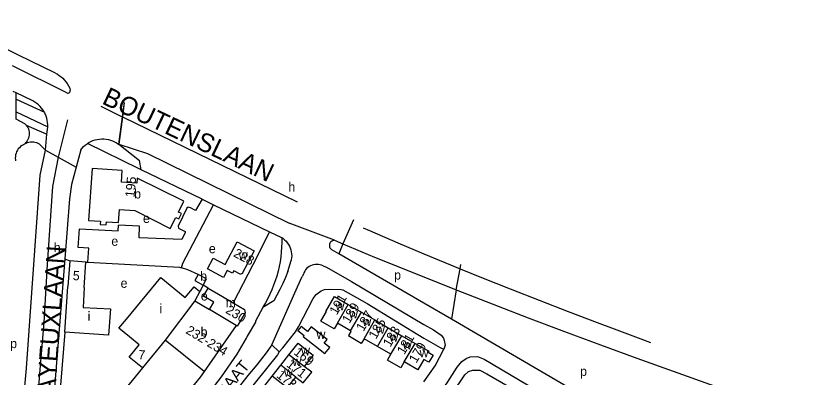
# Model space of a CAD drawing. Extents: x 159045 to 160918, y 380454 to 382516.
# Drawn here: x 160524.1 to 160863.8, y 381826.9 to 381982.6 of the extents above; entities that cross this region are included whole.
import ezdxf

# ---------------------------------------------------------------- set-up
doc = ezdxf.new("R2010")
doc.units = 0
for name, color, linetype in [('BLT_Basislijn', 7, 'Continuous'), ('BLT_Bebouwing', 7, 'Continuous'), ('BLT_Centroide', 7, 'Continuous'), ('BLT_Huisnummer', 7, 'Continuous'), ('BLT_Huisnummer_ tussenligend', 7, 'Continuous'), ('BLT_Huisnummer_reeks', 7, 'Continuous'), ('BLT_Onderverdeling_panden', 7, 'Continuous'), ('BLT_Straatnaam', 7, 'Continuous'), ('BLT_Straatnaam_hoofdweg', 7, 'Continuous'), ('BLT_Vlakafsluiter', 7, 'Continuous')]:
    doc.layers.add(name, color=color, linetype=linetype)

msp = doc.modelspace()

# ---------------------------------------------------------------- linework, layer by layer
at = {"layer": 'BLT_Basislijn'}
for p, q in [((160525.07, 381965.79), (160490.84, 381982.59)), ((160541.21, 381957.86), (160525.07, 381965.79)), ((160546.17, 381949.42), (160522.66, 381961.08)), ((160524.24, 381949.37), (160523.01, 381949.96)), ((160524.24, 381946.71), (160524.24, 381949.37)), ((160531.2, 381946.05), (160524.24, 381949.37)), ((160524.24, 381941.19), (160524.24, 381946.71)), ((160524.24, 381946.71), (160536.44, 381941.02)), ((160524.24, 381941.19), (160537.91, 381934.83)), ((160560.77, 381943.61), (160570.01, 381939.11)), ((160570.01, 381939.11), (160570.06, 381939.09)), ((160570.06, 381939.09), (160645.34, 381902.48)), ((160528.64, 381935.46), (160537.5, 381931.55)), ((160536.98, 381924.7), (160537.5, 381931.55)), ((160528.33, 381927.83), (160527.99, 381927.38)), ((160526.77, 381926.67), (160527.99, 381927.38)), ((160534.61, 381913.95), (160536.97, 381924.65)), ((160535.22, 381926.41), (160536.97, 381924.65)), ((160536.97, 381924.65), (160536.98, 381924.7)), ((160568.46, 381927.24), (160577.49, 381920.31)), ((160542.37, 381921.72), (160542.36, 381921.67)), ((160580.91, 381923.25), (160641.98, 381893.24)), ((160578.2, 381916.29), (160577.49, 381920.31)), ((160604.43, 381903.56), (160578.2, 381916.29)), ((160528.77, 381830.9), (160534.61, 381913.95)), ((160604.43, 381903.56), (160609.36, 381901.19)), ((160609.36, 381901.19), (160633.49, 381889.61)), ((160633.49, 381889.61), (160638.57, 381887.18)), ((160638.57, 381887.18), (160638.74, 381887.06)), ((160661.47, 381885.94), (160665.09, 381884.42)), ((160665.09, 381884.42), (160663.29, 381880.11)), ((160663.29, 381880.11), (160660.32, 381881.83)), ((160700, 381858.84), (160663.29, 381880.11)), ((160545.26, 381877.89), (160539.7, 381807.84)), ((160545.26, 381877.89), (160547.35, 381877)), ((160641.35, 381872.45), (160642.76, 381877.19)), ((160554.34, 381876.52), (160555.23, 381876.47)), ((160656.55, 381874.9), (160657.61, 381874.48)), ((160648.03, 381871.39), (160647.53, 381870.3)), ((160700, 381870.11), (160713.92, 381864.54)), ((160604.87, 381866.55), (160603.36, 381863.89)), ((160607.04, 381865.3), (160604.87, 381866.55)), ((160668.7, 381868.12), (160700, 381849.69)), ((160635.33, 381859.77), (160630.5, 381856.93)), ((160675.45, 381858.7), (160700, 381843.82)), ((160637.54, 381837.84), (160634.42, 381840.93))]:
    msp.add_line(p, q, dxfattribs=at)
for points in [[(160541.21, 381957.86), (160542.06, 381957.41), (160542.88, 381956.89), (160543.65, 381956.3), (160544.37, 381955.66), (160545.03, 381954.95), (160545.63, 381954.2), (160546.19, 381953.36)], [(160546.19, 381953.36), (160547.35, 381951.43), (160547.57, 381950.52)], [(160546.17, 381949.42), (160546.44, 381949.33), (160546.71, 381949.31), (160546.99, 381949.38), (160547.23, 381949.52), (160547.42, 381949.72), (160547.55, 381949.97), (160547.6, 381950.24), (160547.57, 381950.52)], [(160536.44, 381941.02), (160536.35, 381941.2), (160535.83, 381942.04), (160535.25, 381942.82), (160534.6, 381943.56), (160533.89, 381944.24), (160533.14, 381944.86), (160532.33, 381945.42), (160531.48, 381945.91), (160531.2, 381946.05)], [(160528.03, 381936.12), (160524.24, 381938.01), (160524.24, 381941.19)], [(160537.91, 381934.83), (160537.92, 381935.6), (160537.85, 381936.57), (160537.7, 381937.54), (160537.48, 381938.5), (160537.18, 381939.43), (160536.8, 381940.33), (160536.44, 381941.02)], [(160528.03, 381936.12), (160528.51, 381935.63), (160528.64, 381935.46)], [(160528.64, 381935.46), (160528.92, 381935.09), (160529.27, 381934.51), (160529.55, 381933.89), (160529.76, 381933.24), (160529.88, 381932.57), (160529.93, 381931.89), (160529.9, 381931.21), (160529.78, 381930.54), (160529.59, 381929.89), (160529.33, 381929.26), (160528.99, 381928.67), (160528.59, 381928.12), (160528.33, 381927.83)], [(160537.5, 381931.55), (160537.67, 381932.59), (160537.81, 381933.64), (160537.9, 381934.62), (160537.91, 381934.83)], [(160546.37, 381937.75), (160542.37, 381921.72)], [(160527.99, 381927.38), (160528.55, 381927.73), (160529.15, 381928), (160529.77, 381928.2), (160530.42, 381928.32), (160531.07, 381928.36), (160531.72, 381928.32), (160532.37, 381928.2), (160532.99, 381928.01), (160533.59, 381927.74), (160534.15, 381927.4), (160534.66, 381926.99), (160535.12, 381926.53), (160535.22, 381926.41)], [(160552.08, 381924.82), (160552.68, 381925.58), (160553.34, 381926.28), (160554.06, 381926.92), (160554.82, 381927.51), (160555.04, 381927.64)], [(160555.04, 381927.64), (160555.63, 381928.02), (160556.48, 381928.47), (160557.37, 381928.85), (160558.28, 381929.15), (160559.22, 381929.38), (160560.17, 381929.52), (160561.13, 381929.59), (160562.1, 381929.58), (160563.05, 381929.48), (160564, 381929.31), (160564.93, 381929.06), (160565.84, 381928.73), (160566.71, 381928.33), (160567.55, 381927.86), (160568.35, 381927.32), (160568.42, 381927.27)], [(160578.2, 381916.29), (160577.28, 381916.74), (160555.04, 381927.64)], [(160526.77, 381926.67), (160526.2, 381926.26), (160525.68, 381925.79), (160525.22, 381925.26), (160524.82, 381924.68), (160524.49, 381924.05), (160524.23, 381923.4), (160524.04, 381922.72), (160523.94, 381922.02), (160523.91, 381921.32), (160523.97, 381920.62), (160524.05, 381920.16)], [(160552.08, 381924.82), (160550.16, 381917.42)], [(160568.42, 381927.27), (160568.46, 381927.24)], [(160542.36, 381921.67), (160539.99, 381909.03), (160537.68, 381875.43), (160536.21, 381850.44), (160534.54, 381830.29)], [(160550.16, 381917.42), (160550.14, 381917.37)], [(160550.14, 381917.37), (160548.2, 381909.91), (160547.26, 381903.72), (160545.26, 381877.89)], [(160604.43, 381903.56), (160601.61, 381898.79), (160599.43, 381899.91), (160598.37, 381900.13), (160597.89, 381899.81), (160594.02, 381891.97), (160594.22, 381891.1), (160597.11, 381889.75), (160597.14, 381889.32), (160595.71, 381886.23), (160577.34, 381886.96), (160577.4, 381892), (160568.34, 381892.41)], [(160595.54, 381874.05), (160596.03, 381876.03), (160609.36, 381901.19)], [(160555.23, 381876.47), (160555.56, 381882.46), (160551.03, 381882.86), (160551.57, 381890.87), (160568.22, 381889.92), (160568.34, 381892.41)], [(160673.74, 381891.27), (160676.47, 381890.09), (160688.77, 381884.83), (160700, 381880.11)], [(160633.49, 381889.61), (160626.32, 381875.37), (160617.74, 381858.99)], [(160638.74, 381887.06), (160638.75, 381884.99), (160638.67, 381882.9), (160638.52, 381880.8), (160638.28, 381878.72), (160637.97, 381876.64), (160637.58, 381874.58), (160637.1, 381872.54), (160636.55, 381870.51), (160635.93, 381868.51), (160635.23, 381866.53), (160634.45, 381864.58), (160633.6, 381862.66), (160632.68, 381860.77), (160631.68, 381858.93), (160630.62, 381857.11), (160630.5, 381856.93)], [(160638.74, 381887.06), (160639.28, 381886.69), (160639.94, 381886.13), (160640.56, 381885.52), (160641.11, 381884.85), (160641.59, 381884.14), (160642.01, 381883.38), (160642.36, 381882.59), (160642.63, 381881.77), (160642.83, 381880.93), (160642.95, 381880.07), (160642.99, 381879.21), (160642.94, 381878.34), (160642.82, 381877.48), (160642.76, 381877.19)], [(160661.47, 381885.94), (160661.02, 381885.83), (160660.62, 381885.73), (160660.25, 381885.55), (160659.92, 381885.3), (160659.64, 381884.99), (160659.42, 381884.64), (160659.28, 381884.25), (160659.22, 381883.84), (160659.23, 381883.43), (160659.33, 381883.02), (160659.49, 381882.64), (160659.73, 381882.31), (160660.03, 381882.02), (160660.32, 381881.83)], [(160665.09, 381884.42), (160678.7, 381878.63), (160700, 381870.11)], [(160700, 381880.11), (160715.57, 381873.68)], [(160555.23, 381876.47), (160594.67, 381874.27), (160595.54, 381874.05)], [(160602.76, 381871.24), (160598.3, 381873.18), (160595.54, 381874.05)], [(160656.55, 381874.9), (160655.91, 381875.17), (160655.24, 381875.37), (160654.55, 381875.49), (160653.85, 381875.54), (160653.15, 381875.5), (160652.46, 381875.38), (160651.79, 381875.18), (160651.14, 381874.91), (160650.53, 381874.57), (160649.96, 381874.16), (160649.44, 381873.69), (160648.98, 381873.16), (160648.59, 381872.58), (160648.26, 381871.96), (160648.03, 381871.39)], [(160657.61, 381874.48), (160657.93, 381874.36), (160668.7, 381868.12)], [(160715.57, 381873.68), (160724.75, 381869.95), (160737.17, 381864.98), (160749.62, 381860.09), (160762.1, 381855.27), (160774.6, 381850.52), (160781.99, 381847.76)], [(160634.42, 381840.93), (160645.45, 381865.88), (160647.53, 381870.3)], [(160641.35, 381872.45), (160640.29, 381869.84), (160639.15, 381867.26), (160637.94, 381864.72), (160636.66, 381862.21), (160635.33, 381859.77)], [(160637.54, 381837.84), (160639.24, 381839.57), (160644.58, 381846.43), (160645.98, 381848.58), (160652.31, 381860.87), (160653.59, 381862.5), (160655.73, 381864.19), (160657.19, 381864.69), (160659.11, 381864.85), (160664.37, 381864.76), (160665.01, 381864.57), (160675.45, 381858.7)], [(160713.92, 381864.54), (160729.42, 381858.51), (160744.95, 381852.57), (160760.5, 381846.69), (160776.08, 381840.89), (160791.69, 381835.17), (160807.33, 381829.52), (160822.99, 381823.94), (160838.69, 381818.45), (160854.4, 381813.02), (160863.82, 381809.81)], [(160630.5, 381856.93), (160627.44, 381851.05), (160627.38, 381850.64), (160623.85, 381844.62), (160623.59, 381843.87), (160623.4, 381843.8), (160619.4, 381836.92), (160612.55, 381827.04), (160604.96, 381817.25), (160603.12, 381815.43), (160596.51, 381807.76), (160593.69, 381804.04), (160585.38, 381794.06), (160583.54, 381791.85)], [(160711.81, 381852), (160700, 381858.84)], [(160700, 381849.69), (160704.05, 381847.31), (160707.33, 381845.05), (160708.35, 381843.78), (160708.75, 381842.76), (160709.08, 381840.77), (160708.59, 381838.97)], [(160781.21, 381811.89), (160760.2, 381823.71), (160711.81, 381852)], [(160545.29, 381846.29), (160543.41, 381823.57), (160546.08, 381823.33)], [(160781.99, 381847.76), (160793.43, 381843.44), (160797.58, 381841.9)], [(160700, 381843.82), (160707.01, 381839.73), (160708.59, 381838.97)], [(160634.42, 381840.93), (160632, 381837.4), (160628.03, 381832.26), (160624.12, 381827.63), (160610.4, 381810.26), (160609.17, 381809.21), (160604.69, 381803.08), (160596.41, 381793.11), (160594.35, 381789.99), (160584.42, 381777.82), (160581.93, 381774.26), (160562.11, 381750)], [(160637.54, 381837.84), (160636.85, 381836.6), (160613.78, 381807.88), (160607.9, 381801.13), (160606.71, 381799.43), (160589.92, 381779.11), (160584.12, 381771.76), (160565.9, 381750)], [(160700, 381824.95), (160704.79, 381831.78), (160708.59, 381838.97)], [(160700, 381810.17), (160710.29, 381824.96), (160714.24, 381831.21), (160716.25, 381833.77), (160718.22, 381835.05), (160719.92, 381835.74), (160722.98, 381835.83), (160723.84, 381835.63), (160725.92, 381834.72), (160775.67, 381805.22), (160776.94, 381803.95), (160778.06, 381802.35), (160778.71, 381800.38), (160778.49, 381796.6), (160777.38, 381794.71), (160754.8, 381761.74), (160752.04, 381758.34), (160746.41, 381750)], [(160526.59, 381807.08), (160528.77, 381830.9)], [(160534.54, 381830.29), (160532.86, 381809.49), (160531.18, 381796.06), (160529.08, 381782.62)], [(160703.54, 381807.37), (160712.34, 381820.14), (160717.53, 381828.03), (160719.12, 381829.36), (160720.97, 381830), (160724, 381829.93), (160727.08, 381828.34), (160745.45, 381817.83), (160770.88, 381802.74), (160772.06, 381801.14), (160772.3, 381799.67), (160771.9, 381797.22), (160754.77, 381772.35)]]:
    msp.add_lwpolyline(points, dxfattribs=at)
at = {"layer": 'BLT_Bebouwing'}
for p, q in [((160547.35, 381877), (160546.6, 381866.08)), ((160554.34, 381876.52), (160547.35, 381877)), ((160553.62, 381865.6), (160554.34, 381876.52)), ((160545.29, 381846.29), (160546.6, 381866.08)), ((160603.36, 381863.89), (160601.28, 381859.83)), ((160601.28, 381859.83), (160607.57, 381856.12)), ((160667.34, 381858.24), (160673.03, 381854.93)), ((160673.03, 381854.93), (160678.83, 381851.59)), ((160668.36, 381846.88), (160662.67, 381850.18)), ((160678.83, 381851.59), (160684.63, 381848.22)), ((160573.08, 381844.33), (160568.59, 381848.01)), ((160684.63, 381848.22), (160690.4, 381844.82)), ((160679.95, 381840.16), (160674.15, 381843.52)), ((160690.4, 381844.82), (160696.24, 381841.52)), ((160641.82, 381836.62), (160645.72, 381841.58)), ((160685.74, 381836.8), (160679.95, 381840.16)), ((160696.24, 381841.52), (160702.04, 381838.16)), ((160638.27, 381832.09), (160641.82, 381836.62)), ((160697.33, 381830.08), (160691.42, 381833.5)), ((160699.97, 381834.62), (160697.33, 381830.08)), ((160634.6, 381827.42), (160638.27, 381832.09)), ((160630.99, 381822.82), (160634.6, 381827.42)), ((160641.09, 381822.32), (160644.77, 381826.99))]:
    msp.add_line(p, q, dxfattribs=at)
for points in [[(160568.4, 381893.55), (160568.81, 381899.22), (160575.41, 381898.72), (160590.7, 381890.98), (160593.04, 381895.73), (160594.34, 381895.1), (160595.47, 381897.39), (160594.23, 381898.04), (160596.52, 381902.73), (160576.42, 381912.72), (160576.29, 381910.53), (160569.68, 381911), (160570.01, 381915.93), (160556.99, 381916.84), (160555.42, 381894.48), (160560.59, 381894.12), (160560.52, 381892.69), (160563.03, 381892.5), (160563.15, 381893.9), (160568.4, 381893.55)], [(160619.55, 381885.23), (160626.81, 381881.39), (160621.45, 381871.27), (160621.21, 381871.4), (160621.06, 381871.12), (160618.02, 381872.73), (160617.51, 381871.77), (160615.25, 381872.97), (160613.65, 381869.95), (160606.73, 381873.62), (160609.17, 381878.23), (160614.38, 381875.47), (160619.55, 381885.23)], [(160568.59, 381848.01), (160571.76, 381851.88), (160586.58, 381869.94), (160597.13, 381861.29), (160600.91, 381865.9), (160603.36, 381863.89)], [(160602.76, 381871.24), (160601.27, 381868.53), (160604.87, 381866.55)], [(160604.87, 381866.55), (160606.35, 381869.27), (160602.76, 381871.24)], [(160553.62, 381865.6), (160553.13, 381856.9), (160564.89, 381856.33), (160564.04, 381845.05), (160545.29, 381846.29)], [(160607.57, 381856.12), (160609.4, 381859.21), (160604.98, 381861.82), (160607.04, 381865.3)], [(160607.04, 381865.3), (160613.17, 381861.69), (160617.74, 381858.99)], [(160655.56, 381851.04), (160657.96, 381855.19), (160657.76, 381855.3), (160661.45, 381861.66), (160667.34, 381858.24)], [(160617.74, 381858.99), (160622.6, 381856.11), (160622.95, 381854.73)], [(160622.95, 381854.73), (160619.51, 381848.9), (160619.02, 381849.19)], [(160662.67, 381850.18), (160661.25, 381847.74), (160655.56, 381851.04)], [(160619.02, 381849.19), (160605.3, 381829.37)], [(160651.35, 381848.71), (160649.77, 381846.7), (160647.06, 381848.83), (160645.61, 381846.99), (160648.32, 381844.86), (160648, 381844.46)], [(160648, 381844.46), (160657.33, 381837.12), (160659.36, 381839.69), (160657, 381841.55), (160658.32, 381843.23), (160651.35, 381848.71)], [(160674.15, 381843.52), (160673, 381841.47), (160667.84, 381844.47), (160667.65, 381844.92), (160668.68, 381846.69), (160668.36, 381846.88)], [(160578.66, 381830.96), (160572.94, 381835.64), (160577.26, 381840.9), (160573.08, 381844.33)], [(160645.72, 381841.58), (160649.65, 381838.49), (160652.22, 381836.47), (160648.32, 381831.51)], [(160691.42, 381833.5), (160689.95, 381830.97), (160684.21, 381834.3), (160685.74, 381836.8)], [(160702.04, 381838.16), (160701.77, 381837.68), (160703.91, 381836.44), (160702.13, 381833.37), (160699.97, 381834.62)], [(160578.66, 381830.96), (160571.06, 381821.68)], [(160605.3, 381829.37), (160603.62, 381826.95), (160587.94, 381807.83)], [(160644.77, 381826.99), (160647.95, 381824.49), (160651.63, 381829.17), (160648.32, 381831.51)]]:
    msp.add_lwpolyline(points, dxfattribs=at)
at = {"layer": 'BLT_Onderverdeling_panden'}
for p, q in [((160601.28, 381859.83), (160588.49, 381842.84)), ((160662.67, 381850.18), (160667.34, 381858.24)), ((160619.02, 381849.19), (160607.57, 381856.12)), ((160668.36, 381846.88), (160673.03, 381854.93)), ((160674.15, 381843.52), (160678.83, 381851.59)), ((160679.95, 381840.16), (160684.63, 381848.22)), ((160588.49, 381842.84), (160578.66, 381830.96)), ((160605.3, 381829.37), (160588.49, 381842.84)), ((160685.74, 381836.8), (160690.4, 381844.82)), ((160691.42, 381833.5), (160696.24, 381841.52)), ((160648.32, 381831.51), (160641.82, 381836.62)), ((160644.77, 381826.99), (160638.27, 381832.09)), ((160641.09, 381822.32), (160634.6, 381827.42))]:
    msp.add_line(p, q, dxfattribs=at)
at = {"layer": 'BLT_Vlakafsluiter'}
for p, q in [((160570.84, 381945.31), (160570.01, 381939.11)), ((160570.89, 381945.3), (160570.06, 381939.09)), ((160570.01, 381939.11), (160568.42, 381927.27)), ((160570.06, 381939.09), (160568.46, 381927.24)), ((160536.97, 381924.65), (160542.36, 381921.67)), ((160536.98, 381924.7), (160542.37, 381921.72)), ((160568.46, 381927.24), (160580.91, 381923.25)), ((160542.36, 381921.67), (160550.14, 381917.37)), ((160542.37, 381921.72), (160550.16, 381917.42)), ((160669.66, 381894.65), (160665.09, 381884.42)), ((160661.47, 381885.94), (160641.98, 381893.24)), ((160713.92, 381864.54), (160715.57, 381873.68)), ((160715.57, 381873.68), (160715.89, 381875.46)), ((160713.92, 381864.54), (160711.81, 381852))]:
    msp.add_line(p, q, dxfattribs=at)

# ---------------------------------------------------------------- texts
at = {"layer": 'BLT_Centroide'}
for s, p in [('h', (160641.57, 381906.88)), ('b', (160575.11, 381903.91)), ('e', (160578.91, 381893.4)), ('h', (160540.5, 381880.81)), ('e', (160565.27, 381883.55)), ('e', (160607.29, 381880.33)), ('w', (160620.15, 381877.59)), ('b', (160603.56, 381868.51)), ('p', (160687.12, 381868.98)), ('e', (160569.27, 381865.45)), ('e', (160603.84, 381859.99)), ('m', (160614.54, 381857.09)), ('i', (160585.98, 381854.52)), ('w', (160661.88, 381855.72)), ('i', (160555.09, 381851.23)), ('w', (160667.67, 381852.36)), ('w', (160673.47, 381849)), ('b', (160603.75, 381844.48)), ('w', (160653.67, 381843.44)), ('w', (160679.27, 381845.64)), ('w', (160685.05, 381842.28)), ('p', (160521.69, 381839.45)), ('w', (160647.02, 381836.53)), ('w', (160690.84, 381838.92)), ('w', (160698.09, 381835.56)), ('w', (160643.29, 381831.81)), ('w', (160639.68, 381827.22)), ('p', (160767.24, 381827.52))]:
    msp.add_text(s, height=4, dxfattribs=at).set_placement(p)
at = {"layer": 'BLT_Huisnummer'}
for s, rotation, p in [('195', 84.6971, (160575.23, 381904.27)), ('228', 332.0845, (160617.59, 381879.12)), ('5', 356.2957, (160548.58, 381868.82)), ('191', 59.8949, (160662.44, 381853.48)), ('230', 328.8138, (160614.2, 381854.86)), ('187', 59.8893, (160673.92, 381846.38)), ('183', 59.8926, (160685.48, 381839.66)), ('169', 321.8061, (160643.6, 381837.08)), ('179', 59.8857, (160696.69, 381832.74)), ('7', 356.2957, (160576.81, 381834.67)), ('173', 321.8022, (160636.14, 381827.19))]:
    msp.add_text(s, height=4, rotation=rotation, dxfattribs=at).set_placement(p)
at = {"layer": 'BLT_Huisnummer_ tussenligend'}
for s, rotation, p in [('189', 59.8893, (160667.9, 381849.78)), ('185', 59.8926, (160679.3, 381843.06)), ('181', 59.8857, (160691.51, 381836.38)), ('171', 321.8061, (160640.4, 381831.85))]:
    msp.add_text(s, height=4, rotation=rotation, dxfattribs=at).set_placement(p)
at = {"layer": 'BLT_Huisnummer_reeks'}
msp.add_text('232-234', height=4, rotation=328.8138, dxfattribs=at).set_placement((160597.05, 381846.07))
at = {"layer": 'BLT_Straatnaam'}
msp.add_text('GESTELSESTRAAT', height=5, rotation=50.8707, dxfattribs=at).set_placement((160586.25, 381783.74))
at = {"layer": 'BLT_Straatnaam_hoofdweg'}
for s, rotation, p in [('BOUTENSLAAN', 334.6821, (160560.84, 381944.9)), ('BAYEUXLAAN', 86.0424, (160540.62, 381812.06))]:
    msp.add_text(s, height=8, rotation=rotation, dxfattribs=at).set_placement(p)

doc.saveas('drawing.dxf')
